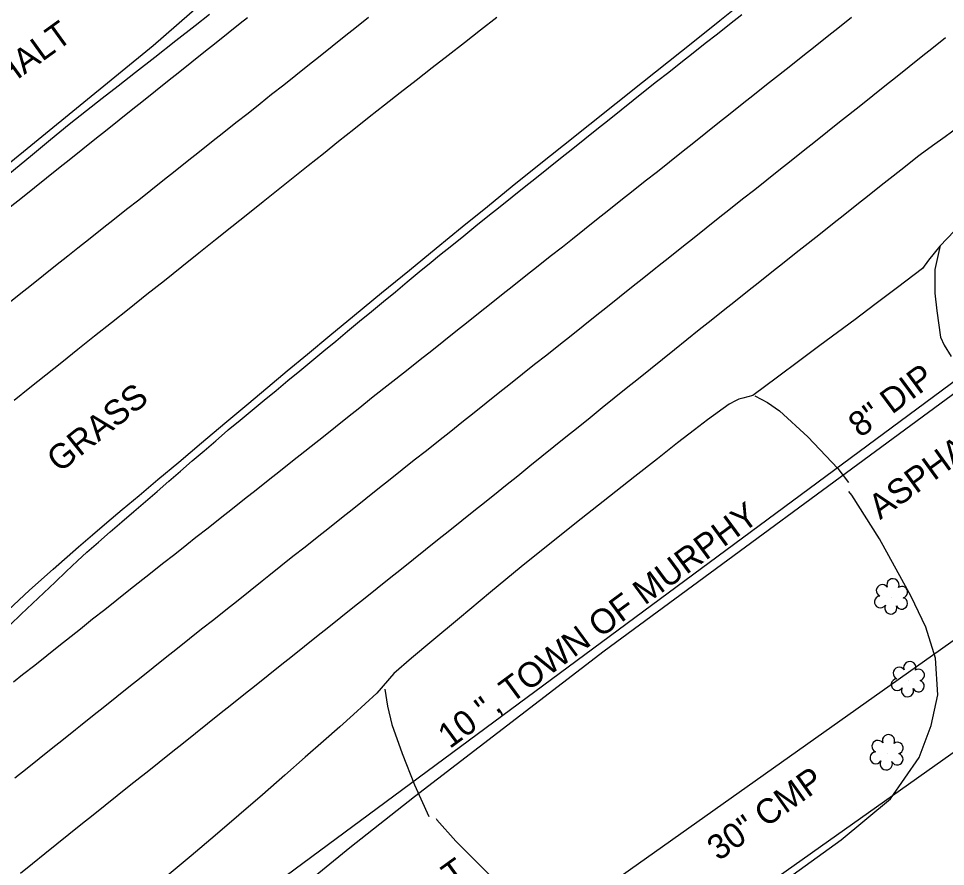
# Model space of a CAD drawing. Extents: x 472260 to 482161, y 489063 to 507124.
# Drawn here: x 473425.8 to 473575.3, y 505993.7 to 506130.4 of the extents above; entities that cross this region are included whole.
import ezdxf

# ---------------------------------------------------------------- set-up
doc = ezdxf.new("R2010")
doc.units = 0
for name, color, linetype in [('Exist Hydrographic Top of Bank', 7, 'Continuous'), ('Exist Other Culture AG Tank Leader', 7, 'Continuous'), ('Exist Roads Change in Surface', 7, 'Continuous'), ('Exist Structure Minor Drop Inlet Cogo Elevation', 7, 'Continuous'), ('Exist Structure Minor Pipes CMP 66 Inch Cogo Point CELL', 7, 'Continuous'), ('Exist Utilities Water Meter CELL', 7, 'Continuous'), ('Prop Drainage Structure Drop Inlet Grate 2 Narrow Slots and Sag Grates 840 24 CELL', 7, 'Continuous'), ('Prop Drainage Structure Pipe CSP 15in', 7, 'Continuous'), ('Prop Drainage Structure Pipe Stub Out CELL', 7, 'Continuous'), ('Prop Earthen Structure Ditch Flow Line', 7, 'Continuous'), ('Prop Erosion Rip Rap Pad at Outlet CELL', 7, 'Continuous'), ('Prop SS Cut Line', 7, 'Continuous'), ('Scratch_Level_2', 7, 'Continuous')]:
    doc.layers.add(name, color=color, linetype=linetype)

msp = doc.modelspace()

# ---------------------------------------------------------------- linework, layer by layer
at = {"layer": 'Exist Other Culture AG Tank Leader'}
msp.add_line((473466.04, 505951.88), (473657.92, 506087.86), dxfattribs=at)
at = {"layer": 'Exist Structure Minor Drop Inlet Cogo Elevation'}
msp.add_line((473489.27, 505950.31), (473671.42, 506079.35), dxfattribs=at)
at = {"layer": 'Exist Structure Minor Pipes CMP 66 Inch Cogo Point CELL'}
for points in [[(473291.57, 506003.48), (473299.28, 506009.56), (473329.68, 506034.13), (473363.16, 506059.9), (473410.95, 506096.23), (473447.52, 506126.09), (473473.05, 506148.4), (473498.67, 506169.29), (473538.04, 506201.18), (473561.81, 506220.61), (473582.01, 506239.17), (473604.08, 506258.77), (473627.35, 506278.12), (473653.09, 506297.75), (473686.55, 506324.8), (473716.52, 506349.38), (473754.2, 506376.82), (473799.8, 506413.99), (473836.58, 506444.93), (473862.47, 506466.1), (473890.26, 506487.89), (473919.28, 506508.04), (473949.91, 506529.66), (473970.1, 506544.24)], [(473407.46, 505940.83), (473443.71, 505968.49), (473457.97, 505979.43), (473459.52, 505980.7), (473479.2, 505996.79), (473489.63, 506005), (473520.23, 506028.46), (473578.22, 506071.16), (473600.3, 506086.84), (473623.46, 506104.28), (473629.61, 506103.08), (473663.5, 506098.79), (473690.71, 506094.81), (473702.75, 506104.52), (473713.44, 506112.36), (473736.73, 506131.11), (473767.96, 506154.93), (473782.8, 506167.03), (473791.4, 506174.29), (473795.99, 506206.55), (473803.4, 506248.49)]]:
    msp.add_lwpolyline(points, dxfattribs=at)
at = {"layer": 'Exist Utilities Water Meter CELL'}
msp.add_line((473298.92, 505866.47), (473634.21, 506114.54), dxfattribs=at)
at = {"layer": 'Prop Drainage Structure Drop Inlet Grate 2 Narrow Slots and Sag Grates 840 24 CELL'}
for points in [[(473424.41, 506032.67), (473426.22, 506034.39), (473428.04, 506036.11), (473429.85, 506037.83), (473431.67, 506039.54), (473433.48, 506041.26), (473435.3, 506042.98), (473436.8, 506044.39), (473438.69, 506046.02), (473440.58, 506047.66), (473442.47, 506049.29), (473444.36, 506050.92), (473446.25, 506052.56), (473448.14, 506054.19), (473450.03, 506055.82), (473451.92, 506057.45), (473453.81, 506059.09), (473455.7, 506060.72), (473457.59, 506062.35), (473459.48, 506063.98), (473459.61, 506064.09), (473461.53, 506065.68), (473463.46, 506067.28), (473465.38, 506068.87), (473467.31, 506070.46), (473469.23, 506072.05), (473471.16, 506073.65), (473473.08, 506075.24), (473475.01, 506076.83), (473476.93, 506078.43), (473478.85, 506080.02), (473480.78, 506081.61), (473482.7, 506083.2), (473484.63, 506084.8), (473486.55, 506086.39), (473488.48, 506087.98), (473490.4, 506089.58), (473492.33, 506091.17), (473493.69, 506092.29), (473495.64, 506093.85), (473497.59, 506095.41), (473499.54, 506096.98), (473501.49, 506098.54), (473503.44, 506100.1), (473505.4, 506101.66), (473507.35, 506103.22), (473509.3, 506104.78), (473511.25, 506106.34), (473513.2, 506107.9), (473515.15, 506109.46), (473517.11, 506111.02), (473519.06, 506112.58), (473521.01, 506114.14), (473522.96, 506115.7), (473524.91, 506117.26), (473526.86, 506118.82), (473528.67, 506120.27), (473530.64, 506121.81), (473532.6, 506123.36), (473534.56, 506124.9), (473536.53, 506126.45), (473538.49, 506127.99), (473540.45, 506129.54), (473542.42, 506131.08)], [(473482.23, 506130.6), (473480.28, 506129.05), (473478.32, 506127.49), (473476.37, 506125.94), (473474.41, 506124.38), (473472.46, 506122.82), (473470.5, 506121.27), (473468.55, 506119.71), (473466.59, 506118.16), (473464.75, 506116.69), (473462.79, 506115.14), (473460.83, 506113.59), (473458.87, 506112.03), (473456.92, 506110.48), (473454.96, 506108.93), (473453, 506107.38), (473451.04, 506105.83), (473449.08, 506104.28), (473447.12, 506102.72), (473445.16, 506101.17), (473443.21, 506099.62), (473441.25, 506098.07), (473439.29, 506096.52), (473437.33, 506094.97), (473435.37, 506093.41), (473433.73, 506092.11), (473431.77, 506090.56), (473429.81, 506089), (473427.86, 506087.45), (473425.9, 506085.89), (473423.95, 506084.34)], [(473462.7, 506130.57), (473461.54, 506129.64), (473459.59, 506128.08), (473457.64, 506126.52), (473455.69, 506124.96), (473453.73, 506123.4), (473451.78, 506121.84), (473449.83, 506120.29), (473447.88, 506118.73), (473445.92, 506117.17), (473443.97, 506115.61), (473442.02, 506114.05), (473440.06, 506112.49), (473438.11, 506110.93), (473436.16, 506109.37), (473434.21, 506107.81), (473432.25, 506106.25), (473430.3, 506104.69), (473428.35, 506103.13), (473426.4, 506101.57), (473424.44, 506100.01)], [(473424.95, 506023.46), (473426.44, 506024.64), (473428.4, 506026.19), (473430.35, 506027.75), (473432.31, 506029.3), (473434.27, 506030.86), (473435.77, 506032.05), (473437.72, 506033.61), (473439.68, 506035.16), (473441.63, 506036.72), (473443.59, 506038.27), (473445.08, 506039.46), (473447.05, 506041), (473449.01, 506042.55), (473450.97, 506044.09), (473452.94, 506045.64), (473454.39, 506046.78), (473456.35, 506048.33), (473458.31, 506049.88), (473460.27, 506051.43), (473462.23, 506052.98), (473464.1, 506054.46), (473466.06, 506056.01), (473468.03, 506057.56), (473469.99, 506059.1), (473471.95, 506060.65), (473473, 506061.48), (473474.95, 506063.04), (473476.9, 506064.6), (473478.85, 506066.17), (473480.8, 506067.73), (473482.71, 506069.27), (473484.68, 506070.82), (473486.64, 506072.36), (473488.6, 506073.91), (473490.56, 506075.46), (473492.41, 506076.92), (473494.37, 506078.48), (473496.32, 506080.03), (473498.28, 506081.59), (473500.23, 506083.14), (473501.73, 506084.33), (473503.69, 506085.88), (473505.65, 506087.43), (473507.61, 506088.98), (473509.56, 506090.53), (473511.52, 506092.09), (473513.48, 506093.64), (473515.1, 506094.91), (473517.06, 506096.47), (473519.01, 506098.02), (473520.97, 506099.57), (473522.93, 506101.13), (473524.88, 506102.68), (473526.84, 506104.24), (473528.8, 506105.79), (473530.75, 506107.34), (473532.71, 506108.9), (473534.67, 506110.45), (473536.62, 506112), (473538.58, 506113.56), (473540.54, 506115.11), (473542.49, 506116.66), (473544.45, 506118.22), (473546.41, 506119.77), (473548.36, 506121.32), (473550.32, 506122.88), (473552.28, 506124.43), (473554.23, 506125.98), (473556.19, 506127.54), (473558.15, 506129.09), (473560.1, 506130.65)], [(473425.21, 506008), (473427.17, 506009.56), (473429.12, 506011.11), (473431.07, 506012.67), (473433.02, 506014.23), (473434.98, 506015.79), (473435.77, 506016.43), (473437.73, 506017.99), (473439.68, 506019.54), (473441.63, 506021.1), (473443.59, 506022.66), (473445.54, 506024.21), (473447.5, 506025.77), (473449.45, 506027.33), (473451.41, 506028.88), (473453.36, 506030.44), (473455.31, 506032), (473457.27, 506033.55), (473459.22, 506035.11), (473461.18, 506036.67), (473463.13, 506038.22), (473465.09, 506039.78), (473466.13, 506040.61), (473468.09, 506042.16), (473470.04, 506043.72), (473472, 506045.27), (473473.96, 506046.82), (473475.91, 506048.38), (473477.87, 506049.93), (473479.83, 506051.48), (473481.79, 506053.04), (473483.74, 506054.59), (473485.7, 506056.14), (473487.66, 506057.7), (473489.61, 506059.25), (473491.57, 506060.8), (473493.53, 506062.35), (473495.49, 506063.91), (473497.29, 506065.34), (473499.24, 506066.89), (473501.19, 506068.45), (473503.15, 506070.01), (473505.1, 506071.56), (473507.06, 506073.12), (473509.01, 506074.68), (473510.97, 506076.23), (473512.92, 506077.79), (473514.88, 506079.34), (473516.83, 506080.9), (473518.79, 506082.46), (473520.74, 506084.01), (473522.7, 506085.57), (473524.65, 506087.13), (473526.6, 506088.68), (473528.56, 506090.24), (473528.85, 506090.47), (473530.8, 506092.02), (473532.76, 506093.57), (473534.72, 506095.13), (473536.67, 506096.68), (473538.63, 506098.23), (473540.59, 506099.79), (473542.54, 506101.34), (473544.5, 506102.89), (473546.46, 506104.45), (473548.41, 506106), (473550.37, 506107.56), (473552.33, 506109.11), (473554.28, 506110.66), (473556.24, 506112.22), (473558.2, 506113.77), (473559.65, 506114.92), (473561.61, 506116.48), (473563.56, 506118.04), (473565.51, 506119.6), (473567.46, 506121.16), (473569.41, 506122.72), (473571.37, 506124.28), (473573.32, 506125.84), (473575.27, 506127.4)], [(473426.09, 505992.64), (473428.05, 505994.2), (473430, 505995.77), (473431.95, 505997.33), (473433.9, 505998.89), (473435.85, 506000.45), (473437.8, 506002.01), (473439.75, 506003.57), (473441.7, 506005.13), (473443.65, 506006.7), (473445.6, 506008.26), (473446.51, 506008.98), (473448.46, 506010.54), (473450.41, 506012.1), (473452.37, 506013.66), (473454.32, 506015.22), (473456.27, 506016.78), (473458.22, 506018.33), (473460.18, 506019.89), (473462.13, 506021.45), (473464.08, 506023.01), (473466.04, 506024.57), (473467.99, 506026.13), (473469.94, 506027.69), (473471.89, 506029.25), (473473.85, 506030.8), (473475.8, 506032.36), (473477.75, 506033.92), (473479.71, 506035.48), (473481.66, 506037.04), (473483.61, 506038.6), (473485.56, 506040.16), (473487.52, 506041.71), (473489.47, 506043.27), (473491.42, 506044.83), (473493.37, 506046.39), (473495.33, 506047.95), (473497.28, 506049.51), (473499.23, 506051.07), (473501.19, 506052.63), (473503.14, 506054.18), (473504.34, 506055.15), (473506.29, 506056.71), (473508.23, 506058.28), (473510.18, 506059.85), (473512.13, 506061.42), (473514.07, 506062.98), (473516.02, 506064.55), (473517.96, 506066.12), (473519.91, 506067.69), (473521.85, 506069.25), (473523.8, 506070.82), (473525.75, 506072.39), (473527.69, 506073.96), (473529.64, 506075.52), (473531.58, 506077.09), (473533.53, 506078.66), (473535.52, 506080.27), (473537.48, 506081.82), (473539.44, 506083.37), (473541.4, 506084.92), (473543.36, 506086.47), (473545.31, 506088.02), (473547.27, 506089.57), (473549.23, 506091.13), (473551.19, 506092.68), (473553.15, 506094.23), (473555.1, 506095.78), (473557.06, 506097.33), (473559.02, 506098.88), (473560.98, 506100.44), (473562.94, 506101.99), (473564.9, 506103.54), (473566.85, 506105.09), (473568.81, 506106.64), (473570.77, 506108.19), (473571.16, 506108.51), (473573.19, 506109.97), (473575.21, 506111.43), (473577.24, 506112.9)]]:
    msp.add_lwpolyline(points, dxfattribs=at)
at = {"layer": 'Prop Drainage Structure Pipe Stub Out CELL'}
for points in [[(473424.11, 506035.04), (473427.56, 506038.25), (473431.35, 506041.67), (473435.46, 506045.26), (473437.69, 506047.17), (473440.04, 506049.18), (473442.52, 506051.27), (473445.22, 506053.54), (473448.25, 506056.09), (473451.61, 506058.92), (473455.31, 506062.02), (473459.06, 506065.18), (473462.62, 506068.16), (473465.97, 506070.98), (473469.13, 506073.62), (473472.37, 506076.32), (473475.98, 506079.32), (473479.97, 506082.6), (473484.34, 506086.18), (473488.82, 506089.85), (473493.15, 506093.39), (473497.34, 506096.82), (473501.39, 506100.12), (473505.4, 506103.39), (473509.48, 506106.7), (473513.65, 506110.04), (473517.89, 506113.42), (473522.15, 506116.81), (473526.39, 506120.18), (473530.6, 506123.53), (473534.78, 506126.86), (473538.9, 506130.14), (473542.92, 506133.33)], [(473424.4, 506105.52), (473427.69, 506108.25), (473430.93, 506110.93), (473433.94, 506113.39), (473436.72, 506115.61), (473439.27, 506117.61), (473441.84, 506119.6), (473444.67, 506121.8), (473447.78, 506124.23), (473451.15, 506126.87), (473454.25, 506129.32), (473456.58, 506131.14)], [(473502.9, 506130.6), (473500.29, 506128.54), (473497.68, 506126.5), (473495.07, 506124.47), (473492.47, 506122.46), (473489.9, 506120.46), (473487.35, 506118.47), (473484.82, 506116.49), (473482.32, 506114.52), (473479.83, 506112.55), (473477.37, 506110.59), (473474.94, 506108.64), (473472.51, 506106.69), (473470.08, 506104.74), (473467.65, 506102.79), (473465.22, 506100.85), (473462.75, 506098.87), (473460.2, 506096.84), (473457.57, 506094.74), (473454.86, 506092.58), (473452.1, 506090.38), (473449.31, 506088.16), (473446.49, 506085.91), (473443.63, 506083.64), (473440.79, 506081.39), (473438.04, 506079.2), (473435.36, 506077.06), (473432.76, 506074.99), (473430.2, 506072.94), (473427.63, 506070.89), (473425.07, 506068.83)], [(473576.74, 506096.19), (473574.34, 506093.72), (473572.51, 506091.49), (473571.55, 506090.1), (473567.53, 506087.04), (473563.9, 506084.31), (473560.68, 506081.89), (473557.85, 506079.79), (473555.02, 506077.7), (473551.8, 506075.31), (473548.19, 506072.63), (473544.18, 506069.65), (473542.58, 506069.24), (473541.94, 506069.03), (473541.41, 506068.8), (473540.4, 506068.25), (473536.9, 506065.72), (473534.79, 506064.1), (473532.07, 506061.99), (473528.84, 506059.46), (473525.17, 506056.58), (473521.06, 506053.34), (473516.52, 506049.76), (473511.73, 506045.94), (473506.86, 506042), (473501.91, 506037.94), (473496.89, 506033.77), (473492.43, 506030.03), (473489.18, 506027.29), (473486.33, 506024.8), (473483.56, 506021.64), (473479.82, 506018.22), (473477.61, 506016.24), (473474.98, 506013.92), (473472.03, 506011.32), (473468.73, 506008.43), (473465.11, 506005.27), (473461.3, 506001.97), (473457.48, 505998.69), (473453.64, 505995.42), (473449.78, 505992.17)]]:
    msp.add_lwpolyline(points, dxfattribs=at)
at = {"layer": 'Prop Earthen Structure Ditch Flow Line'}
for points in [[(473574.43, 506093.83), (473573.53, 506089.98), (473573.53, 506086.14), (473573.85, 506083.31), (473574.45, 506079.05), (473575.06, 506077.74), (473576.18, 506075.94)], [(473544.54, 506069.59), (473546.55, 506068.52), (473548.52, 506067.15), (473553.06, 506062.97), (473557.93, 506057.88), (473559.65, 506055.61)], [(473493.13, 506001.43), (473493.26, 506001.2), (473496.33, 505997.78), (473502.67, 505991.42), (473507.66, 505987.79), (473512.21, 505985.44), (473516.74, 505983.83), (473521.86, 505982.08), (473525.83, 505981.06), (473530.24, 505981.01), (473534.22, 505981.89), (473535.87, 505982.61), (473546.81, 505989.6), (473558.42, 505998.01), (473566.41, 506004.61), (473571.04, 506011.27), (473572.95, 506016.44), (473574.02, 506021.38), (473573.68, 506027.3), (473572.12, 506032.3), (473569.74, 506037.25), (473564.61, 506046.56), (473560.16, 506053.55), (473559.67, 506054.15)], [(473484.88, 506022.27), (473485.27, 506019.55), (473485.99, 506016.59), (473487.67, 506011.91), (473489.64, 506006.89), (473491.93, 506001.75)]]:
    msp.add_lwpolyline(points, dxfattribs=at)
at = {"layer": 'Prop Erosion Rip Rap Pad at Outlet CELL'}
for p, q in [((473566.57, 506037.07), (473566.57, 506037.07)), ((473569.28, 506023.72), (473569.28, 506023.72)), ((473565.85, 506011.93), (473565.85, 506011.93))]:
    msp.add_line(p, q, dxfattribs=at)
for centre, radius, start, end in [((473566.8, 506039.11), 0.99, 334.8391, 200.4717), ((473565.08, 506038.2), 0.968, 35.8908, 245.4216), ((473568.24, 506037.94), 0.929, 284.4567, 126.0861), ((473564.77, 506036.36), 0.955, 95.1099, 327.9534), ((473568.2, 506036.14), 0.937, 204.9913, 73.4601), ((473566.44, 506035.39), 0.984, 151.2797, 21.387), ((473569.51, 506025.76), 0.99, 334.8391, 200.4717), ((473567.8, 506024.85), 0.968, 35.8908, 245.4216), ((473570.95, 506024.59), 0.929, 284.4567, 126.0861), ((473567.48, 506023.02), 0.955, 95.1099, 327.9534), ((473570.92, 506022.79), 0.937, 204.9913, 73.4601), ((473569.15, 506022.04), 0.984, 151.2797, 21.387), ((473566.08, 506013.97), 0.99, 334.8391, 200.4717), ((473564.37, 506013.06), 0.968, 35.8908, 245.4216), ((473567.52, 506012.8), 0.929, 284.4567, 126.0861), ((473564.05, 506011.23), 0.955, 95.1099, 327.9534), ((473567.49, 506011), 0.937, 204.9913, 73.4601), ((473565.72, 506010.25), 0.984, 151.2797, 21.387)]:
    msp.add_arc(centre, radius, start, end, dxfattribs=at)

# ---------------------------------------------------------------- texts
at = {"layer": 'Exist Hydrographic Top of Bank'}
msp.add_text('30" CMP', height=4, rotation=35.3222, dxfattribs=at).set_placement((473538.67, 505994.5))
at = {"layer": 'Exist Roads Change in Surface'}
for p in [(473414.91, 506112.8), (473564.73, 506049.54), (473478.8, 505977.81)]:
    msp.add_text('ASPHALT', height=4, rotation=35.8453, dxfattribs=at).set_placement(p)
at = {"layer": 'Prop Drainage Structure Pipe CSP 15in'}
msp.add_text('GRASS', height=4, rotation=38.7, dxfattribs=at).set_placement((473432.4, 506057.09))
at = {"layer": 'Prop SS Cut Line'}
msp.add_text('8" DIP', height=4, rotation=36.4966, dxfattribs=at).set_placement((473561.52, 506062.74))
at = {"layer": 'Scratch_Level_2'}
msp.add_text('10 ", TOWN OF MURPHY', height=4, rotation=36.3628, dxfattribs=at).set_placement((473495.32, 506012.6))

doc.saveas('drawing.dxf')
